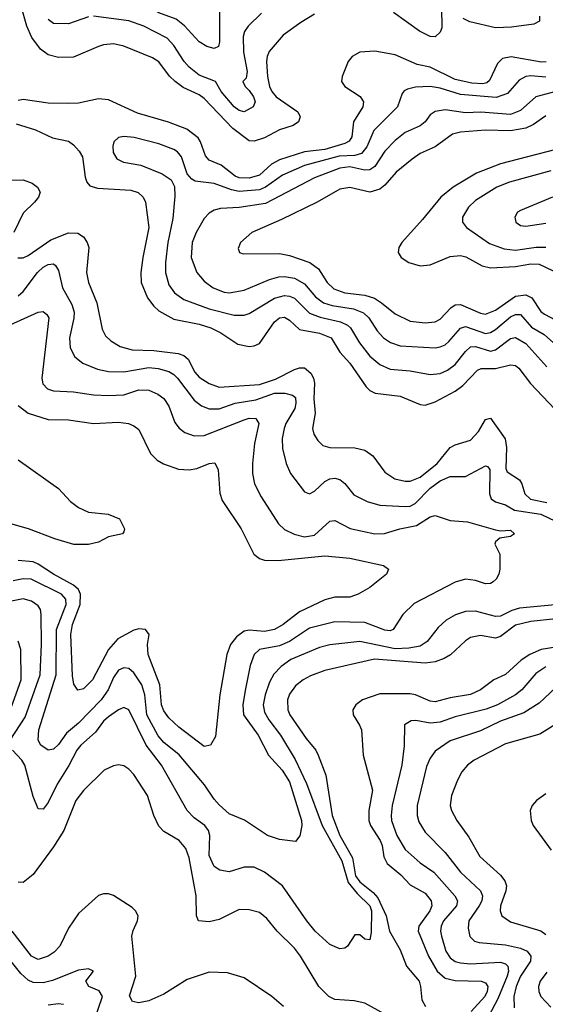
# Model space of a CAD drawing. Header units: inches. Extents: x 1308407 to 1441228, y 959628 to 1036311.
# Tile 298 of 656: x 1354576 to 1356668, y 1005939 to 1009856. Entities that reach past the tile are written whole.
import ezdxf

# ---------------------------------------------------------------- set-up
doc = ezdxf.new("R2010")
doc.units = ezdxf.units.IN
doc.header["$MEASUREMENT"] = 0
doc.layers.add('B3050', color=7, linetype='Continuous')

msp = doc.modelspace()

# ---------------------------------------------------------------- linework, layer by layer
at = {"layer": 'B3050', "color": 5}
for points, elevation in [([(1355605, 1010000), (1355570, 1009993.9), (1355422.7, 1009997.3), (1355390, 1009991.4), (1355376, 1009984), (1355365.4, 1009970), (1355363.2, 1009950), (1355371.4, 1009891.4), (1355372, 1009768), (1355368, 1009750), (1355350, 1009742), (1355320.7, 1009750), (1355290, 1009767.8), (1355232.3, 1009832.3), (1355198.3, 1009858.3), (1355130, 1009883.6), (1355070, 1009917.9), (1354972.3, 1009950), (1354910, 1009962.1), (1354882.5, 1009957.5), (1354790, 1009925.4), (1354766.4, 1009926.4), (1354745, 1009945), (1354727.8, 1010000)], 2840), ([(1355750, 1009878.5), (1355694.6, 1009845.4), (1355624.9, 1009795.1), (1355569.4, 1009730), (1355560.8, 1009710), (1355558.8, 1009690), (1355562.7, 1009630), (1355570.5, 1009590), (1355580.1, 1009570), (1355597.1, 1009550), (1355683.7, 1009490), (1355693, 1009470), (1355685.5, 1009450), (1355664.9, 1009435.1), (1355610, 1009417.6), (1355550, 1009385.7), (1355510, 1009372.7), (1355490, 1009374.8), (1355423.9, 1009423.9), (1355310, 1009543), (1355290, 1009557.3), (1355227.1, 1009587.1), (1355195.3, 1009610), (1355172.1, 1009632.1), (1355130, 1009688.3), (1355104.1, 1009704.1), (1354990, 1009750.5), (1354950, 1009759.6), (1354910, 1009756), (1354890, 1009749.5), (1354790, 1009706.8), (1354730, 1009706), (1354690, 1009716.9), (1354659.4, 1009739.4), (1354624.8, 1009784.8), (1354604.1, 1009830), (1354582.1, 1009910)], 2880), ([(1356255.6, 1009904.4), (1356255.7, 1009824.3), (1356250, 1009806.6), (1356230, 1009788.4), (1356210, 1009789.9), (1356167.2, 1009810), (1356064.3, 1009884.3)], 2880), ([(1354850, 1009867), (1354770, 1009839.9), (1354710, 1009841.1), (1354690, 1009857.3)], 2860), ([(1355538.4, 1009881.6), (1355485.6, 1009830), (1355471.1, 1009808.9), (1355465.1, 1009790), (1355467.3, 1009727.3), (1355480.9, 1009650), (1355477, 1009623), (1355464.7, 1009610), (1355473, 1009590), (1355490, 1009574.9), (1355506.4, 1009550), (1355513.4, 1009530), (1355505.5, 1009510), (1355470, 1009489.8), (1355450, 1009495.1), (1355429.1, 1009510), (1355378.3, 1009570), (1355356, 1009610), (1355290, 1009636.1), (1355250, 1009667.1), (1355230.2, 1009690.2), (1355190, 1009753.2), (1355163.4, 1009783.4), (1355070, 1009830.9), (1355010, 1009851.4), (1354870.2, 1009869.8)], 2860), ([(1356644.9, 1009870), (1356644.9, 1009850), (1356622, 1009838), (1356534, 1009826), (1356470, 1009824.2), (1356367.3, 1009847.3), (1356341.2, 1009861.2)], 2880), ([(1356671.2, 1009688.8), (1356653.2, 1009686.8), (1356532, 1009708), (1356497.5, 1009702.5), (1356477.4, 1009682.6), (1356446, 1009614), (1356435, 1009605), (1356419.2, 1009600.8), (1356376.2, 1009603.8), (1356310, 1009618.8), (1356210, 1009666.8), (1356158.1, 1009678.1), (1356070, 1009715.8), (1355990, 1009730.6), (1355930, 1009727), (1355898.9, 1009710), (1355883.6, 1009690), (1355859.1, 1009630), (1355856.5, 1009610), (1355870.2, 1009590), (1355931.2, 1009551.2), (1355944.1, 1009530), (1355941.9, 1009510), (1355905.1, 1009450), (1355897.8, 1009390), (1355887, 1009373), (1355870, 1009363.5), (1355790, 1009339.4), (1355709.2, 1009330.8), (1355610, 1009299), (1355578.1, 1009281.9), (1355530, 1009238.3), (1355490, 1009225.9), (1355450, 1009227.3), (1355433.9, 1009233.9), (1355378, 1009278), (1355330, 1009297.9), (1355315, 1009315), (1355295.9, 1009370), (1355285.9, 1009385.9), (1355240.9, 1009420.9), (1355168.6, 1009448.6), (1355044.8, 1009484.8), (1354930, 1009537.5), (1354890, 1009541), (1354810, 1009523.9), (1354770, 1009522.5), (1354690, 1009524.1), (1354590, 1009538.5), (1354570, 1009535.4)], 2920), ([(1356670, 1009627.6), (1356610, 1009632.9), (1356590.4, 1009629.6), (1356564.6, 1009615.4), (1356517.6, 1009562.4), (1356473.1, 1009546.9), (1356330, 1009558.2), (1356250, 1009583.3), (1356210.1, 1009589.9), (1356151.7, 1009588.3), (1356119.6, 1009580.4), (1356106.4, 1009573.6), (1356097.8, 1009562.2), (1356079.4, 1009510), (1355985.1, 1009414.9), (1355958.2, 1009350), (1355936.6, 1009323.4), (1355910, 1009315.4), (1355847.4, 1009312.6), (1355710, 1009276.2), (1355621.8, 1009238.2), (1355554.6, 1009190), (1355530, 1009179.8), (1355450, 1009172.3), (1355418.9, 1009178.9), (1355350, 1009205.1), (1355273.9, 1009213.9), (1355261.1, 1009221.1), (1355242.7, 1009242.7), (1355219.5, 1009310), (1355204.5, 1009330), (1355190, 1009339.9), (1355130, 1009362.8), (1355032.1, 1009387.9), (1354990, 1009391.4), (1354970, 1009386.9), (1354950.3, 1009370), (1354946.5, 1009353.5), (1354948, 1009328), (1354962.8, 1009302.8), (1354989.5, 1009289.5), (1355057.6, 1009277.6), (1355143.1, 1009243.1), (1355178.5, 1009218.5), (1355192.5, 1009192.5), (1355193.8, 1009153.8), (1355185, 1009065), (1355165.6, 1008970), (1355156.8, 1008890), (1355156.1, 1008850), (1355170, 1008800.8), (1355192.6, 1008770), (1355230, 1008742.3), (1355330, 1008705.2), (1355430, 1008680.5), (1355470, 1008680.9), (1355490, 1008687.3), (1355590, 1008747.6), (1355630, 1008758.9), (1355650, 1008756.5), (1355670, 1008747.8), (1355730, 1008688.2), (1355772, 1008672), (1355853.6, 1008653.6), (1355880.4, 1008640.4), (1355893.3, 1008630), (1355929.1, 1008570), (1355970, 1008516.8), (1356010, 1008483.8), (1356050, 1008466.1), (1356130, 1008459.6), (1356210, 1008444.6), (1356250, 1008449.1), (1356278.7, 1008461.3), (1356310, 1008484), (1356350, 1008536.6), (1356370, 1008554.6), (1356390, 1008555.6), (1356450, 1008536.9), (1356470, 1008542.5), (1356530, 1008587.7), (1356550, 1008591.6), (1356590, 1008568.1), (1356674.8, 1008474.8)], 2940), ([(1356710, 1009570.3), (1356630.1, 1009549.9), (1356570, 1009495), (1356530, 1009479.5), (1356411.9, 1009488.1), (1356350, 1009485.6), (1356270, 1009498.2), (1356230, 1009491), (1356210, 1009477.3), (1356189.4, 1009450), (1356170, 1009433.9), (1356110, 1009407.1), (1356070, 1009376.1), (1356030, 1009332.7), (1355990, 1009272.7), (1355970, 1009259.1), (1355950, 1009258.2), (1355890, 1009270.4), (1355850, 1009265.9), (1355750, 1009227.3), (1355555.1, 1009124.9), (1355450, 1009108.7), (1355374.8, 1009105.2), (1355350, 1009098.3), (1355330, 1009086), (1355310, 1009065.3), (1355278.1, 1009010), (1355262, 1008970), (1355258.6, 1008910), (1355280.9, 1008850), (1355310, 1008815.5), (1355346.4, 1008790), (1355390, 1008771.7), (1355410, 1008769.2), (1355470, 1008779.6), (1355570, 1008822.1), (1355607.2, 1008832.8), (1355630, 1008834), (1355670, 1008827.4), (1355710, 1008805.7), (1355753.1, 1008753.1), (1355784.8, 1008730), (1355819.3, 1008719.3), (1355905.3, 1008705.3), (1355944.4, 1008690), (1355965.1, 1008670), (1355998.4, 1008618.4), (1356024.2, 1008590), (1356052, 1008572), (1356090, 1008558.8), (1356230, 1008551.1), (1356250, 1008554.2), (1356270, 1008562.5), (1356284.7, 1008575.3), (1356330.6, 1008629.4), (1356350, 1008635.2), (1356430, 1008608.1), (1356450, 1008611.2), (1356470, 1008623.2), (1356530, 1008674.4), (1356550, 1008683.3), (1356570, 1008682.6), (1356613.5, 1008633.5), (1356663.1, 1008603.1), (1356750, 1008527.3)], 2960), ([(1356670, 1009473.1), (1356620.9, 1009439.1), (1356590, 1009424.5), (1356530, 1009414), (1356430, 1009416.2), (1356330, 1009408.6), (1356299, 1009401), (1356230.1, 1009349.9), (1356170, 1009323.4), (1356138.1, 1009301.9), (1356074.8, 1009250), (1356030, 1009198.3), (1356010, 1009181.8), (1355970, 1009169.4), (1355890, 1009188.7), (1355850, 1009181.6), (1355759.6, 1009130), (1355618.6, 1009061.4), (1355499.5, 1009010), (1355454.9, 1008970), (1355446.2, 1008946.2), (1355451, 1008930), (1355465.2, 1008925.3), (1355610, 1008926.2), (1355650, 1008918.2), (1355730.7, 1008890.7), (1355765.4, 1008865.4), (1355800.1, 1008810), (1355825.8, 1008785.8), (1355870.1, 1008770.1), (1355950, 1008759.6), (1355987.9, 1008747.9), (1356016.8, 1008730), (1356070, 1008685.7), (1356130, 1008656.2), (1356189.4, 1008650.6), (1356230, 1008654.7), (1356250, 1008665.1), (1356292.2, 1008710), (1356310, 1008721.4), (1356330, 1008723.6), (1356410, 1008688.4), (1356430, 1008684.9), (1356470, 1008700.7), (1356550, 1008756.7), (1356590, 1008761.3), (1356614, 1008750), (1356650, 1008695.7), (1356664.4, 1008684.4), (1356770, 1008628.4)], 2980), ([(1354561.5, 1009441.5), (1354638.6, 1009418.6), (1354706.6, 1009386.6), (1354770, 1009372.5), (1354790, 1009359), (1354813.2, 1009333.2), (1354826, 1009310), (1354837.1, 1009230), (1354843, 1009210), (1354855.3, 1009195.3), (1354886.2, 1009186.2), (1355018.4, 1009178.4), (1355048.1, 1009168.1), (1355067.6, 1009150), (1355076.3, 1009130), (1355090.1, 1009030), (1355065.7, 1008910), (1355058.7, 1008850), (1355060.1, 1008810), (1355084.6, 1008750), (1355110, 1008716.1), (1355130, 1008698.5), (1355190, 1008664.5), (1355290, 1008644.3), (1355336.9, 1008630), (1355377.1, 1008610), (1355444.6, 1008564.6), (1355490, 1008555.5), (1355510, 1008558.4), (1355530, 1008567.9), (1355590, 1008654.2), (1355610, 1008669.5), (1355630, 1008672.1), (1355650, 1008661.3), (1355690, 1008623.8), (1355770, 1008608.7), (1355815.4, 1008590), (1355850, 1008533), (1355889.6, 1008490), (1355955.2, 1008395.2), (1355970, 1008380.6), (1355990.6, 1008370.6), (1356090, 1008357.8), (1356170, 1008325), (1356190, 1008322.6), (1356230, 1008335.1), (1356310, 1008377.9), (1356339.3, 1008400.7), (1356397.9, 1008462.1), (1356412.2, 1008467.8), (1356470, 1008468), (1356530, 1008483.6), (1356550, 1008479.8), (1356562.7, 1008470), (1356608.6, 1008408.6), (1356706.3, 1008306.3)], 2920), ([(1356710, 1009339.7), (1356490, 1009283), (1356394.1, 1009245.9), (1356301.4, 1009190), (1356252.3, 1009150), (1356179.4, 1009060.6), (1356096.5, 1008970), (1356084.6, 1008950), (1356082.6, 1008930), (1356094, 1008910), (1356124.9, 1008890), (1356170, 1008877.1), (1356210, 1008881.2), (1356290, 1008913.4), (1356330, 1008917.4), (1356352.2, 1008912.2), (1356417.3, 1008877.3), (1356450, 1008868.3), (1356550, 1008874.8), (1356610, 1008885.3), (1356644, 1008884), (1356750, 1008833.6)], 3020), ([(1354510, 1009218.2), (1354590, 1009219.7), (1354625.3, 1009205.3), (1354647.2, 1009190), (1354657.3, 1009170), (1354651.6, 1009150), (1354635.6, 1009130), (1354590, 1009086), (1354552.5, 1009010)], 2880), ([(1356690, 1009254.8), (1356525.7, 1009210), (1356475.5, 1009190), (1356390, 1009137.3), (1356363, 1009110), (1356338.4, 1009070), (1356338, 1009050), (1356354.3, 1009030), (1356445.4, 1008965.4), (1356504.1, 1008944.1), (1356550, 1008939), (1356631.3, 1008951.3), (1356670, 1008951.3)], 3040), ([(1356696.4, 1009150), (1356570, 1009097.6), (1356557.6, 1009090), (1356546.3, 1009070), (1356550.4, 1009050), (1356570, 1009037.8), (1356590, 1009034.4), (1356670, 1009046)], 3060), ([(1354568.6, 1008908.6), (1354590, 1008908.6), (1354610, 1008917.5), (1354699.8, 1008980.2), (1354770, 1009007.8), (1354807.5, 1009007.5), (1354830, 1008992.8), (1354845.1, 1008970), (1354851.4, 1008950), (1354842.5, 1008850), (1354849.5, 1008810), (1354883.3, 1008730), (1354904.9, 1008624.9), (1354918.2, 1008598.2), (1354938.3, 1008578.3), (1354976.1, 1008556.1), (1355023.1, 1008543.1), (1355110, 1008539.9), (1355207.5, 1008527.5), (1355230, 1008520.3), (1355246, 1008506), (1355273.4, 1008453.4), (1355290, 1008434.3), (1355330, 1008408.2), (1355370, 1008394.2), (1355530, 1008404.4), (1355594.1, 1008425.9), (1355670, 1008464.2), (1355690, 1008470.9), (1355710, 1008470.5), (1355734.8, 1008450), (1355745.5, 1008430), (1355749.4, 1008410), (1355747.4, 1008347.4), (1355752.2, 1008290), (1355741.2, 1008230), (1355746.9, 1008206.9), (1355762.1, 1008182.1), (1355782.6, 1008162.6), (1355810, 1008153.4), (1355910, 1008152.5), (1355950, 1008143.8), (1355981.5, 1008121.5), (1356030, 1008055.5), (1356069.6, 1008029.6), (1356110, 1008019.5), (1356130, 1008019.8), (1356170, 1008036.5), (1356237.6, 1008090), (1356290, 1008153.4), (1356310, 1008164.8), (1356370, 1008182.8), (1356402.4, 1008217.6), (1356430, 1008265.8), (1356450, 1008270.2), (1356508.8, 1008188.8), (1356513.4, 1008153.4), (1356511.1, 1008071.1), (1356517, 1008057), (1356564.9, 1008024.9), (1356575.1, 1008010), (1356586.3, 1007970), (1356608.9, 1007948.9), (1356674.8, 1007934.8)], 2880), ([(1354570, 1008757.5), (1354590, 1008775.3), (1354647.6, 1008850), (1354670, 1008871.2), (1354690, 1008882.7), (1354710, 1008884.7), (1354718.3, 1008878.2), (1354730, 1008858), (1354746.1, 1008790), (1354783.5, 1008723.5), (1354792.4, 1008692.4), (1354791.6, 1008668.4), (1354774.4, 1008590), (1354776.8, 1008550), (1354795, 1008515), (1354827.7, 1008490), (1354885.4, 1008465.4), (1354930, 1008456), (1354990, 1008455.7), (1355090, 1008472.1), (1355127.8, 1008467.8), (1355170, 1008456.1), (1355190, 1008444.4), (1355203.6, 1008430), (1355270, 1008342.6), (1355300.2, 1008320.2), (1355330, 1008307.4), (1355370, 1008308), (1355434, 1008330), (1355516, 1008344), (1355590, 1008369.7), (1355630.8, 1008370.8), (1355662, 1008362), (1355673.5, 1008353.5), (1355675.7, 1008330), (1355670.6, 1008309.4), (1355636, 1008250), (1355629.2, 1008230), (1355620.4, 1008190), (1355621.9, 1008150), (1355637.1, 1008090), (1355653.5, 1008050), (1355710, 1007978.3), (1355730, 1007970.2), (1355750, 1007980.2), (1355790, 1008018.7), (1355810, 1008029.4), (1355830, 1008032.1), (1355850, 1008026.7), (1355870, 1008011.3), (1355905.9, 1007965.9), (1355959, 1007939), (1356010, 1007924.4), (1356110, 1007918.7), (1356130, 1007921.2), (1356150, 1007930.6), (1356210, 1007992.8), (1356250, 1008021), (1356290, 1008038.1), (1356350, 1008038.7), (1356430, 1008081.7), (1356438.4, 1008078.4), (1356446.9, 1008066.9), (1356446.4, 1007970), (1356453, 1007950), (1356470, 1007937.8), (1356510, 1007926.3), (1356545.1, 1007905.1), (1356650, 1007889.1), (1356855.8, 1007790)], 2860), ([(1354537.8, 1008642.2), (1354650, 1008693), (1354670, 1008695.8), (1354683.9, 1008683.9), (1354691.5, 1008670), (1354664.6, 1008430), (1354668, 1008408), (1354687, 1008387), (1354710, 1008379), (1354790, 1008375.8), (1354870, 1008363.6), (1354930, 1008360.3), (1354990, 1008364.1), (1355050, 1008383.4), (1355090, 1008382.4), (1355126.3, 1008366.3), (1355150, 1008349.3), (1355170, 1008318.3), (1355193.6, 1008253.6), (1355210.6, 1008230.6), (1355233.4, 1008213.4), (1355270, 1008200.1), (1355310, 1008202), (1355470, 1008264.6), (1355490.1, 1008270.1), (1355515.8, 1008270), (1355527.7, 1008250), (1355510.6, 1008170), (1355502.4, 1008090), (1355503, 1008050), (1355511, 1008010), (1355537.4, 1007957.4), (1355606.4, 1007850), (1355630, 1007828.4), (1355668.6, 1007808.6), (1355710, 1007798.9), (1355750, 1007805.3), (1355810, 1007861), (1355830, 1007863.8), (1355892.1, 1007832.1), (1355990, 1007810.7), (1356028.4, 1007811.6), (1356089.5, 1007830.5), (1356156, 1007844), (1356210, 1007878), (1356230, 1007883.8), (1356290, 1007864.1), (1356358.9, 1007858.9), (1356470, 1007826), (1356490, 1007822.4), (1356530, 1007824.9), (1356544.9, 1007810), (1356530, 1007800.5), (1356486.6, 1007793.4), (1356470, 1007779), (1356466.7, 1007770), (1356486.5, 1007730), (1356486.5, 1007670), (1356483.7, 1007650), (1356472.2, 1007630), (1356460.2, 1007619.8), (1356450, 1007613), (1356430, 1007612.2), (1356390, 1007624.4), (1356350, 1007629.8), (1356310, 1007618.2), (1356146.7, 1007533.3), (1356101.5, 1007490), (1356062.6, 1007430), (1356050, 1007425.2), (1356030, 1007426.6), (1355950, 1007457.5), (1355830, 1007460.4), (1355730, 1007434.7), (1355650, 1007381.5), (1355610, 1007365.3), (1355530.3, 1007350), (1355509.3, 1007330.7), (1355493.9, 1007286.1), (1355473.3, 1007186.7), (1355464.2, 1007130), (1355467.5, 1007090), (1355525.9, 1007010), (1355566.4, 1006930), (1355621.1, 1006870), (1355650, 1006824.2), (1355698.4, 1006670), (1355699.6, 1006650), (1355691.5, 1006608.4), (1355674, 1006586), (1355610, 1006594.7), (1355562, 1006610), (1355470.6, 1006670.6), (1355410, 1006696.8), (1355370, 1006731.7), (1355350, 1006754.2), (1355312.2, 1006812.2), (1355211.2, 1006931.2), (1355150, 1006980.7), (1355126.9, 1007006.9), (1355082.5, 1007090), (1355074, 1007170), (1355061.7, 1007210), (1355030, 1007258), (1355010, 1007274.3), (1354990, 1007278), (1354970, 1007267.5), (1354950, 1007238.4), (1354927.9, 1007190), (1354900.8, 1007150), (1354810, 1007057.3), (1354762.9, 1007017.1), (1354730, 1006971.7), (1354710, 1006953.6), (1354690, 1006949.8), (1354660.4, 1006970), (1354649.2, 1006990), (1354652.7, 1007030), (1354720.8, 1007250), (1354722.6, 1007430), (1354761, 1007530), (1354760.3, 1007550), (1354742.4, 1007570), (1354621.7, 1007630), (1354590, 1007632), (1354550, 1007623.8)], 2840), ([(1354570, 1008321.2), (1354610, 1008290.6), (1354690, 1008265.2), (1354770, 1008264.5), (1354870, 1008250.1), (1354970, 1008254.8), (1355009.4, 1008249.4), (1355030, 1008240.8), (1355050, 1008225.3), (1355097.2, 1008130), (1355123.5, 1008103.5), (1355148.4, 1008088.4), (1355207.9, 1008067.9), (1355250, 1008065.7), (1355280.7, 1008070), (1355330, 1008090.9), (1355353.3, 1008093.3), (1355365.4, 1008065.4), (1355372.5, 1007972.5), (1355382.5, 1007942.5), (1355458, 1007830), (1355507.6, 1007730), (1355530, 1007711.9), (1355550, 1007705.7), (1355604.6, 1007704.6), (1355790, 1007722.4), (1355890, 1007714), (1356024, 1007684), (1356043.8, 1007670), (1356035.8, 1007650), (1355970, 1007597.2), (1355923.1, 1007570), (1355890, 1007559.1), (1355830, 1007558.2), (1355790, 1007547.3), (1355690, 1007500.4), (1355625, 1007450), (1355590, 1007430.4), (1355550, 1007421.7), (1355490, 1007427.3), (1355470, 1007423.1), (1355439.4, 1007400.6), (1355415.8, 1007370), (1355400.4, 1007330), (1355372.6, 1007170), (1355355.7, 1007004.3), (1355334.9, 1006970), (1355310, 1006964.4), (1355210, 1007041.6), (1355170, 1007078.9), (1355150, 1007105.6), (1355141.1, 1007130), (1355133.5, 1007210), (1355087, 1007330), (1355084.3, 1007370), (1355091.2, 1007410), (1355077.4, 1007430), (1355050, 1007433), (1355030, 1007427.4), (1354967.1, 1007392.9), (1354929.5, 1007350.5), (1354865.9, 1007230), (1354830, 1007193.6), (1354808.1, 1007188.1), (1354792, 1007212), (1354785.7, 1007245.7), (1354779.8, 1007410), (1354786.4, 1007450), (1354816.8, 1007530), (1354818.4, 1007570), (1354809.6, 1007589.6), (1354790, 1007606.4), (1354710, 1007649.6), (1354650, 1007690.3), (1354630, 1007698.5), (1354570, 1007704.2)], 2820), ([(1354570, 1008105.4), (1354730, 1007991.4), (1354778.9, 1007938.9), (1354810, 1007915.4), (1354850, 1007897.3), (1354928.6, 1007888.6), (1354974, 1007870), (1354993, 1007830), (1354990, 1007818), (1354984.7, 1007810), (1354930, 1007798.9), (1354890, 1007778), (1354850, 1007768.3), (1354791.3, 1007768.7), (1354715.8, 1007790), (1354611, 1007831), (1354469.8, 1007870)], 2780), ([(1354538, 1006990), (1354598.4, 1007081.6), (1354658.2, 1007250), (1354663.3, 1007370), (1354661.6, 1007490), (1354658.4, 1007510), (1354650, 1007523.9), (1354622.8, 1007542.8), (1354590, 1007552.3), (1354530, 1007539.5)], 2860), ([(1356750, 1007532), (1356565.6, 1007514.4), (1356534.3, 1007505.7), (1356490, 1007483.1), (1356470, 1007481.1), (1356390, 1007502.3), (1356350, 1007501.6), (1356311.2, 1007488.8), (1356272.9, 1007467.1), (1356241.6, 1007438.4), (1356197.4, 1007382.6), (1356170, 1007364), (1356124.3, 1007355.7), (1356070, 1007353), (1355930, 1007382), (1355810, 1007368.9), (1355770, 1007358.2), (1355655.9, 1007310), (1355616.7, 1007283.3), (1355588, 1007252), (1355570, 1007219.8), (1355553.1, 1007170), (1355545.5, 1007130), (1355550, 1007101.3), (1355568.3, 1007070), (1355614.4, 1007010), (1355673, 1006913), (1355717.5, 1006817.5), (1355779.7, 1006650), (1355858.1, 1006510), (1355883.5, 1006423.5), (1355919.2, 1006379.2), (1355969.5, 1006330), (1355975.9, 1006310), (1355975.5, 1006224.5), (1355970, 1006195.1), (1355950, 1006198), (1355930, 1006214.7), (1355910, 1006214.5), (1355880.5, 1006170), (1355870, 1006162.4), (1355850, 1006158.9), (1355810, 1006176.4), (1355752.3, 1006230), (1355718.4, 1006270), (1355622.6, 1006410), (1355550, 1006463.7), (1355510, 1006484.5), (1355470, 1006483.7), (1355410, 1006465.8), (1355372.9, 1006472.9), (1355350, 1006487.3), (1355329.9, 1006530), (1355332.5, 1006610), (1355327.9, 1006630), (1355313, 1006650), (1355270, 1006679.9), (1355243.2, 1006710), (1355139.9, 1006890), (1355079.1, 1006970), (1355010, 1007110.8), (1354990, 1007118.9), (1354970, 1007110.6), (1354930, 1007082.8), (1354910, 1007064.5), (1354878.3, 1007021.7), (1354819.5, 1006970), (1354803.1, 1006950), (1354771.9, 1006888.1), (1354725, 1006815), (1354690, 1006741.7), (1354670, 1006714.7), (1354650, 1006716.9), (1354630, 1006765.1), (1354596.4, 1006890), (1354584.9, 1006910), (1354547.4, 1006950)], 2860), ([(1356710, 1007472.5), (1356610, 1007462.3), (1356550, 1007446.5), (1356490, 1007402), (1356470, 1007395.7), (1356410, 1007406.1), (1356370, 1007398.1), (1356350, 1007384.7), (1356291, 1007329), (1356266.1, 1007313.9), (1356230, 1007301.1), (1356190, 1007296.1), (1355988.1, 1007311.9), (1355790, 1007267.2), (1355734, 1007246), (1355705, 1007230), (1355674.4, 1007205.6), (1355650, 1007172.7), (1355641.7, 1007150), (1355642.9, 1007110), (1355651.7, 1007090), (1355716.6, 1006996.6), (1355755.4, 1006950), (1355764.6, 1006930), (1355794.8, 1006850), (1355819.6, 1006690), (1355850.6, 1006610), (1355901.2, 1006521.2), (1355912.7, 1006450), (1355930, 1006425.4), (1355983.6, 1006383.6), (1356002.2, 1006362.2), (1356034.1, 1006290), (1356048.1, 1006230), (1356090, 1006155.9), (1356116.3, 1006090), (1356165.8, 1006030), (1356171.8, 1006010), (1356176.5, 1005956.5), (1356191.5, 1005930)], 2880), ([(1354536.9, 1007103.1), (1354582.3, 1007230), (1354580.7, 1007350), (1354570, 1007384)], 2880), ([(1356710, 1007359.1), (1356651.3, 1007350), (1356606.1, 1007330), (1356572.3, 1007307.7), (1356510, 1007251.3), (1356463.2, 1007230), (1356410.1, 1007189.9), (1356370, 1007170.8), (1356290, 1007157.5), (1356230, 1007142), (1356210, 1007145), (1356150.9, 1007170), (1356130, 1007173.7), (1356010, 1007174.2), (1355940.2, 1007150), (1355914.2, 1007130), (1355902.6, 1007110), (1355902.9, 1007090), (1355929.2, 1007049.2), (1355936.4, 1007030), (1355942.7, 1006930), (1355980.1, 1006790), (1355965.7, 1006710), (1355966.4, 1006670), (1355971.8, 1006650), (1356011.4, 1006590), (1356019.1, 1006570), (1356025.6, 1006525.6), (1356039.2, 1006499.2), (1356093.7, 1006453.7), (1356130, 1006413.5), (1356190, 1006381.4), (1356213.9, 1006350), (1356216.8, 1006330), (1356208, 1006310), (1356164.6, 1006250), (1356162.3, 1006230), (1356202.6, 1006130), (1356238.2, 1006070), (1356270, 1006042.1), (1356310, 1006032.8), (1356413, 1006030), (1356430, 1006024.3), (1356439.3, 1006010), (1356436.5, 1005990), (1356427.3, 1005970), (1356372.7, 1005910)], 2920), ([(1356670, 1007281.1), (1356630, 1007254.3), (1356575.3, 1007190), (1356550, 1007170.4), (1356477.4, 1007130), (1356432.7, 1007112.7), (1356310, 1007082), (1356250, 1007060.9), (1356210, 1007057.6), (1356152.7, 1007067.3), (1356133.7, 1007066.3), (1356107.7, 1007050), (1356106.4, 1006966.4), (1356097.6, 1006890), (1356058.9, 1006730), (1356054.1, 1006690), (1356056.3, 1006670), (1356077.5, 1006610), (1356110, 1006554.6), (1356170, 1006501), (1356223.8, 1006463.8), (1356308.5, 1006370), (1356318.6, 1006350), (1356314.9, 1006330), (1356262.8, 1006270), (1356253.8, 1006250), (1356251.2, 1006230), (1356254.6, 1006210), (1356271.6, 1006150), (1356290, 1006123.1), (1356309.5, 1006109.5), (1356330, 1006103.1), (1356370, 1006099.5), (1356490, 1006106.6), (1356510, 1006099.6), (1356518.5, 1006090), (1356521, 1006070), (1356516.9, 1006050), (1356479.7, 1005960.3), (1356442.1, 1005890)], 2940), ([(1356710, 1007198.8), (1356643.7, 1007136.3), (1356582.2, 1007097.8), (1356490, 1007064.6), (1356410, 1007027.2), (1356290, 1006986.6), (1356230, 1006945.3), (1356210, 1006917.7), (1356195.7, 1006884.3), (1356157.7, 1006730), (1356157.8, 1006690), (1356164.9, 1006664.9), (1356190, 1006623.8), (1356270, 1006543.2), (1356330, 1006463.7), (1356410.1, 1006390.1), (1356418.8, 1006370), (1356415.1, 1006350), (1356404.6, 1006330), (1356364.2, 1006270), (1356361.2, 1006241.2), (1356368.3, 1006208.3), (1356386.7, 1006190), (1356404.4, 1006184.4), (1356510, 1006175), (1356570, 1006162.2), (1356595.5, 1006150), (1356610.1, 1006130.1), (1356609.1, 1006110), (1356570, 1006051.1), (1356552.5, 1006010), (1356543.3, 1005970), (1356544.2, 1005924.2)], 2960), ([(1356790, 1007102.2), (1356646.7, 1007013.3), (1356510, 1006975), (1356385.5, 1006910), (1356358.2, 1006890), (1356336.3, 1006863.7), (1356318, 1006830), (1356295.1, 1006770), (1356289.5, 1006729.5), (1356294.2, 1006710), (1356316.1, 1006670), (1356363.7, 1006603.7), (1356407.1, 1006527.1), (1356490, 1006452.9), (1356507.1, 1006430), (1356513.1, 1006410), (1356511.5, 1006390), (1356490.1, 1006330), (1356488.3, 1006310), (1356495.4, 1006290), (1356530, 1006266.1), (1356650, 1006231), (1356670, 1006216.4)], 2980), ([(1356030, 1005898.9), (1355950, 1005942.5), (1355907.4, 1005952.6), (1355830, 1005958), (1355807, 1005970), (1355766.9, 1006010), (1355693.9, 1006130), (1355670, 1006161.7), (1355601.4, 1006230), (1355560, 1006280), (1355530, 1006303.7), (1355490, 1006315), (1355450, 1006315.4), (1355370, 1006275.4), (1355330, 1006266.8), (1355288.4, 1006270), (1355279.5, 1006290), (1355278.4, 1006370), (1355250, 1006521.6), (1355238, 1006558), (1355210.8, 1006590), (1355150, 1006626.5), (1355130, 1006647.6), (1355110, 1006689.6), (1355084.7, 1006770), (1355030, 1006853.5), (1355010, 1006874.7), (1354990, 1006887.3), (1354970, 1006891), (1354950, 1006887.4), (1354912.4, 1006870), (1354830, 1006788.9), (1354799.5, 1006750), (1354751.6, 1006630), (1354710, 1006564.5), (1354630, 1006455.4), (1354590, 1006423.5), (1354570, 1006424)], 2880), ([(1356670, 1006776.5), (1356633.6, 1006750), (1356615.9, 1006730), (1356608.5, 1006710), (1356611.8, 1006670), (1356620.2, 1006650), (1356691.5, 1006551.5)], 3020), ([(1355626.3, 1005930), (1355579.8, 1005970), (1355470, 1006044.5), (1355403.5, 1006063.5), (1355330, 1006066.6), (1355242.5, 1006037.5), (1355150, 1005979.5), (1355090, 1005952.7), (1355050, 1005944.7), (1355025.4, 1005950), (1355012.7, 1005972.7), (1355037.7, 1006050), (1355022.4, 1006210), (1355027.6, 1006232.4), (1355045.1, 1006270), (1355047, 1006290), (1355037, 1006310), (1355023.8, 1006323.8), (1354950, 1006371.5), (1354930, 1006378.7), (1354910, 1006378.7), (1354890, 1006371.5), (1354810, 1006299.8), (1354770, 1006240.9), (1354735.3, 1006170), (1354713.7, 1006146.3), (1354690, 1006129.9), (1354650, 1006116.5), (1354623.2, 1006130), (1354545.9, 1006230)], 2920), ([(1354857.5, 1005830), (1354905.4, 1005970), (1354891.8, 1005991.8), (1354851.2, 1006010), (1354838.7, 1006030), (1354869.3, 1006070), (1354850, 1006079.7), (1354810, 1006075), (1354706.4, 1006033.6), (1354670, 1006023.5), (1354630, 1006025.6), (1354610, 1006034.6), (1354581, 1006061), (1354490, 1006172.2)], 2940), ([(1356673.9, 1006066.1), (1356647.8, 1006030), (1356641, 1006010), (1356641.9, 1005990), (1356650.8, 1005970), (1356690, 1005927.4)], 2980), ([(1354750, 1005938.4), (1354730, 1005939.9), (1354690, 1005934.5)], 2960)]:
    msp.add_lwpolyline(points, dxfattribs=dict(at, elevation=elevation))

doc.saveas('drawing.dxf')
